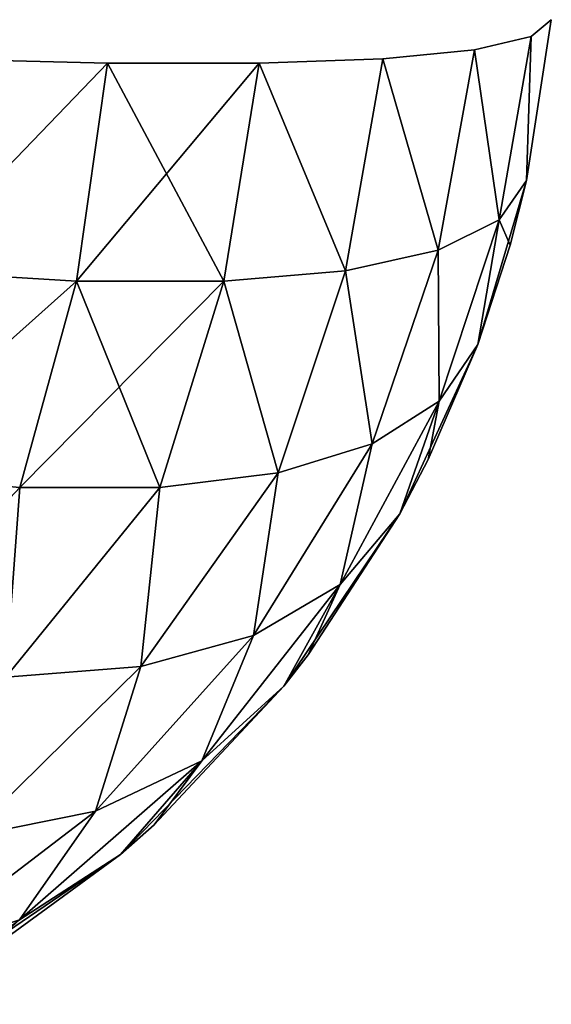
# Model space of a CAD drawing. Header units: millimetres. Extents: x -125 to 125, y -4 to 54.
# Tile 290 of 612: x -38.675 to -38.46, y -3.041 to -2.644. Entities that reach past the tile are written whole.
import ezdxf

# ---------------------------------------------------------------- set-up
doc = ezdxf.new("R2010")
doc.units = ezdxf.units.MM
doc.header["$LTSCALE"] = 65.185185
for name, color, linetype in [('251', 7, 'CONTINUOUS'), ('252', 7, 'CONTINUOUS'), ('253', 7, 'CONTINUOUS'), ('274', 7, 'CONTINUOUS'), ('275', 7, 'CONTINUOUS'), ('276', 7, 'CONTINUOUS')]:
    doc.layers.add(name, color=color, linetype=linetype)

msp = doc.modelspace()

# ---------------------------------------------------------------- linework, layer by layer
at = {"layer": '251', "color": 7, "linetype": 'Continuous'}
for points in [[(-38.47008, -2.7085, 123.7456), (-38.46007, -2.64358, 123.7456), (-38.46822, -2.6504, 123.83168), (-38.47008, -2.7085, 123.7456)], [(-38.49111, -2.6557, 123.91517), (-38.48117, -2.7244, 123.82926), (-38.46822, -2.6504, 123.83168), (-38.49111, -2.6557, 123.91517)], [(-38.48117, -2.7244, 123.82926), (-38.47008, -2.7085, 123.7456), (-38.46822, -2.6504, 123.83168), (-38.48117, -2.7244, 123.82926)], [(-38.52805, -2.65932, 123.99356), (-38.50574, -2.73661, 123.90883), (-38.49111, -2.6557, 123.91517), (-38.52805, -2.65932, 123.99356)], [(-38.50574, -2.73661, 123.90883), (-38.48117, -2.7244, 123.82926), (-38.49111, -2.6557, 123.91517), (-38.50574, -2.73661, 123.90883)], [(-38.7102, -2.65932, 124.17571), (-38.71998, -2.74494, 124.16064), (-38.63928, -2.66116, 124.12582), (-38.7102, -2.65932, 124.17571)], [(-38.57794, -2.66116, 124.06449), (-38.54312, -2.74494, 123.98378), (-38.52805, -2.65932, 123.99356), (-38.57794, -2.66116, 124.06449)], [(-38.54312, -2.74494, 123.98378), (-38.50574, -2.73661, 123.90883), (-38.52805, -2.65932, 123.99356), (-38.54312, -2.74494, 123.98378)], [(-38.71998, -2.74494, 124.16064), (-38.65179, -2.74917, 124.11149), (-38.63928, -2.66116, 124.12582), (-38.71998, -2.74494, 124.16064)], [(-38.65179, -2.74917, 124.11149), (-38.59227, -2.74917, 124.05198), (-38.63928, -2.66116, 124.12582), (-38.65179, -2.74917, 124.11149)], [(-38.63928, -2.66116, 124.12582), (-38.59227, -2.74917, 124.05198), (-38.57794, -2.66116, 124.06449), (-38.63928, -2.66116, 124.12582)], [(-38.59227, -2.74917, 124.05198), (-38.54312, -2.74494, 123.98378), (-38.57794, -2.66116, 124.06449), (-38.59227, -2.74917, 124.05198)], [(-38.47008, -2.7085, 123.7456), (-38.48117, -2.7244, 123.82926), (-38.47664, -2.73465, 123.7456), (-38.47008, -2.7085, 123.7456)], [(-38.48117, -2.7244, 123.82926), (-38.50574, -2.73661, 123.90883), (-38.50538, -2.79757, 123.82275), (-38.48117, -2.7244, 123.82926)], [(-38.48117, -2.7244, 123.82926), (-38.50538, -2.79757, 123.82275), (-38.4897, -2.77475, 123.7456), (-38.48117, -2.7244, 123.82926)], [(-38.48117, -2.7244, 123.82926), (-38.4897, -2.77475, 123.7456), (-38.47664, -2.73465, 123.7456), (-38.48117, -2.7244, 123.82926)], [(-38.50574, -2.73661, 123.90883), (-38.54312, -2.74494, 123.98378), (-38.53242, -2.81478, 123.89596), (-38.50574, -2.73661, 123.90883)], [(-38.50574, -2.73661, 123.90883), (-38.53242, -2.81478, 123.89596), (-38.50538, -2.79757, 123.82275), (-38.50574, -2.73661, 123.90883)], [(-38.65179, -2.74917, 124.11149), (-38.71998, -2.74494, 124.16064), (-38.73843, -2.82651, 124.13343), (-38.65179, -2.74917, 124.11149)], [(-38.54312, -2.74494, 123.98378), (-38.59227, -2.74917, 124.05198), (-38.57034, -2.82651, 123.96533), (-38.54312, -2.74494, 123.98378)], [(-38.54312, -2.74494, 123.98378), (-38.57034, -2.82651, 123.96533), (-38.53242, -2.81478, 123.89596), (-38.54312, -2.74494, 123.98378)], [(-38.65179, -2.74917, 124.11149), (-38.73843, -2.82651, 124.13343), (-38.67468, -2.83245, 124.0856), (-38.65179, -2.74917, 124.11149)], [(-38.65179, -2.74917, 124.11149), (-38.67468, -2.83245, 124.0856), (-38.61816, -2.83245, 124.02909), (-38.65179, -2.74917, 124.11149)], [(-38.59227, -2.74917, 124.05198), (-38.65179, -2.74917, 124.11149), (-38.61816, -2.83245, 124.02909), (-38.59227, -2.74917, 124.05198)], [(-38.59227, -2.74917, 124.05198), (-38.61816, -2.83245, 124.02909), (-38.57034, -2.82651, 123.96533), (-38.59227, -2.74917, 124.05198)], [(-38.50538, -2.79757, 123.82275), (-38.50972, -2.82113, 123.7456), (-38.4897, -2.77475, 123.7456), (-38.50538, -2.79757, 123.82275)], [(-38.54524, -2.87162, 123.82119), (-38.52127, -2.84315, 123.7456), (-38.50538, -2.79757, 123.82275), (-38.54524, -2.87162, 123.82119)], [(-38.53242, -2.81478, 123.89596), (-38.54524, -2.87162, 123.82119), (-38.50538, -2.79757, 123.82275), (-38.53242, -2.81478, 123.89596)], [(-38.52127, -2.84315, 123.7456), (-38.50972, -2.82113, 123.7456), (-38.50538, -2.79757, 123.82275), (-38.52127, -2.84315, 123.7456)], [(-38.5803, -2.89223, 123.8933), (-38.54524, -2.87162, 123.82119), (-38.53242, -2.81478, 123.89596), (-38.5803, -2.89223, 123.8933)], [(-38.57034, -2.82651, 123.96533), (-38.5803, -2.89223, 123.8933), (-38.53242, -2.81478, 123.89596), (-38.57034, -2.82651, 123.96533)], [(-38.62571, -2.90482, 123.96137), (-38.5803, -2.89223, 123.8933), (-38.57034, -2.82651, 123.96533), (-38.62571, -2.90482, 123.96137)], [(-38.61816, -2.83245, 124.02909), (-38.62571, -2.90482, 123.96137), (-38.57034, -2.82651, 123.96533), (-38.61816, -2.83245, 124.02909)], [(-38.68024, -2.90906, 124.02352), (-38.62571, -2.90482, 123.96137), (-38.61816, -2.83245, 124.02909), (-38.68024, -2.90906, 124.02352)], [(-38.67468, -2.83245, 124.0856), (-38.68024, -2.90906, 124.02352), (-38.61816, -2.83245, 124.02909), (-38.67468, -2.83245, 124.0856)], [(-38.54524, -2.87162, 123.82119), (-38.55818, -2.90003, 123.7456), (-38.52127, -2.84315, 123.7456), (-38.54524, -2.87162, 123.82119)], [(-38.6012, -2.94282, 123.8167), (-38.56806, -2.91275, 123.7456), (-38.54524, -2.87162, 123.82119), (-38.6012, -2.94282, 123.8167)], [(-38.5803, -2.89223, 123.8933), (-38.6012, -2.94282, 123.8167), (-38.54524, -2.87162, 123.82119), (-38.5803, -2.89223, 123.8933)], [(-38.56806, -2.91275, 123.7456), (-38.55818, -2.90003, 123.7456), (-38.54524, -2.87162, 123.82119), (-38.56806, -2.91275, 123.7456)], [(-38.64405, -2.96319, 123.88497), (-38.6012, -2.94282, 123.8167), (-38.5803, -2.89223, 123.8933), (-38.64405, -2.96319, 123.88497)], [(-38.62571, -2.90482, 123.96137), (-38.64405, -2.96319, 123.88497), (-38.5803, -2.89223, 123.8933), (-38.62571, -2.90482, 123.96137)], [(-38.69558, -2.97351, 123.9494), (-38.64405, -2.96319, 123.88497), (-38.62571, -2.90482, 123.96137), (-38.69558, -2.97351, 123.9494)], [(-38.68024, -2.90906, 124.02352), (-38.69558, -2.97351, 123.9494), (-38.62571, -2.90482, 123.96137), (-38.68024, -2.90906, 124.02352)], [(-38.6012, -2.94282, 123.8167), (-38.62036, -2.96863, 123.7456), (-38.56806, -2.91275, 123.7456), (-38.6012, -2.94282, 123.8167)], [(-38.6748, -3.00704, 123.80899), (-38.634, -2.98068, 123.7456), (-38.6012, -2.94282, 123.8167), (-38.6748, -3.00704, 123.80899)], [(-38.64405, -2.96319, 123.88497), (-38.6748, -3.00704, 123.80899), (-38.6012, -2.94282, 123.8167), (-38.64405, -2.96319, 123.88497)], [(-38.634, -2.98068, 123.7456), (-38.62036, -2.96863, 123.7456), (-38.6012, -2.94282, 123.8167), (-38.634, -2.98068, 123.7456)], [(-38.72232, -3.02295, 123.87006), (-38.6748, -3.00704, 123.80899), (-38.64405, -2.96319, 123.88497), (-38.72232, -3.02295, 123.87006)], [(-38.69558, -2.97351, 123.9494), (-38.72232, -3.02295, 123.87006), (-38.64405, -2.96319, 123.88497), (-38.69558, -2.97351, 123.9494)], [(-38.6748, -3.00704, 123.80899), (-38.69413, -3.0246, 123.7456), (-38.634, -2.98068, 123.7456), (-38.6748, -3.00704, 123.80899)]]:
    msp.add_3dface(points, dxfattribs=at)
at = {"layer": '252', "color": 7, "linetype": 'Continuous'}
for points in [[(-38.46007, -2.64358, 123.7456), (-38.47008, -2.7085, 123.7456), (-38.46007, -2.64358, 123.16193), (-38.46007, -2.64358, 123.7456)], [(-38.46007, -2.64358, 123.16193), (-38.47008, -2.7085, 123.7456), (-38.47008, -2.7085, 123.16193), (-38.46007, -2.64358, 123.16193)], [(-38.47008, -2.7085, 123.16193), (-38.47664, -2.73465, 123.7456), (-38.47664, -2.73466, 123.16193), (-38.47008, -2.7085, 123.16193)], [(-38.47008, -2.7085, 123.7456), (-38.47664, -2.73465, 123.7456), (-38.47008, -2.7085, 123.16193), (-38.47008, -2.7085, 123.7456)], [(-38.47664, -2.73465, 123.7456), (-38.4897, -2.77475, 123.7456), (-38.47664, -2.73466, 123.16193), (-38.47664, -2.73465, 123.7456)], [(-38.47664, -2.73466, 123.16193), (-38.4897, -2.77475, 123.7456), (-38.4897, -2.77475, 123.16193), (-38.47664, -2.73466, 123.16193)], [(-38.4897, -2.77475, 123.7456), (-38.50972, -2.82113, 123.7456), (-38.4897, -2.77475, 123.16193), (-38.4897, -2.77475, 123.7456)], [(-38.4897, -2.77475, 123.16193), (-38.50972, -2.82113, 123.7456), (-38.50972, -2.82113, 123.16193), (-38.4897, -2.77475, 123.16193)], [(-38.50972, -2.82113, 123.7456), (-38.52127, -2.84315, 123.7456), (-38.50972, -2.82113, 123.16193), (-38.50972, -2.82113, 123.7456)], [(-38.50972, -2.82113, 123.16193), (-38.52127, -2.84315, 123.7456), (-38.52127, -2.84315, 123.16193), (-38.50972, -2.82113, 123.16193)], [(-38.52127, -2.84315, 123.16193), (-38.55818, -2.90003, 123.7456), (-38.55819, -2.90003, 123.16193), (-38.52127, -2.84315, 123.16193)], [(-38.52127, -2.84315, 123.7456), (-38.55818, -2.90003, 123.7456), (-38.52127, -2.84315, 123.16193), (-38.52127, -2.84315, 123.7456)], [(-38.55818, -2.90003, 123.7456), (-38.56806, -2.91275, 123.7456), (-38.55819, -2.90003, 123.16193), (-38.55818, -2.90003, 123.7456)], [(-38.55819, -2.90003, 123.16193), (-38.56806, -2.91275, 123.7456), (-38.56806, -2.91275, 123.16193), (-38.55819, -2.90003, 123.16193)], [(-38.56806, -2.91275, 123.7456), (-38.62036, -2.96863, 123.7456), (-38.56806, -2.91275, 123.16193), (-38.56806, -2.91275, 123.7456)], [(-38.56806, -2.91275, 123.16193), (-38.62036, -2.96863, 123.7456), (-38.62036, -2.96863, 123.16193), (-38.56806, -2.91275, 123.16193)], [(-38.62036, -2.96863, 123.16193), (-38.634, -2.98068, 123.7456), (-38.634, -2.98068, 123.16193), (-38.62036, -2.96863, 123.16193)], [(-38.62036, -2.96863, 123.7456), (-38.634, -2.98068, 123.7456), (-38.62036, -2.96863, 123.16193), (-38.62036, -2.96863, 123.7456)], [(-38.634, -2.98068, 123.16193), (-38.69413, -3.0246, 123.7456), (-38.69413, -3.0246, 123.16193), (-38.634, -2.98068, 123.16193)], [(-38.634, -2.98068, 123.7456), (-38.69413, -3.0246, 123.7456), (-38.634, -2.98068, 123.16193), (-38.634, -2.98068, 123.7456)]]:
    msp.add_3dface(points, dxfattribs=at)
at = {"layer": '253', "color": 7, "linetype": 'Continuous'}
for points in [[(-38.46007, -2.64358, 123.16193), (-38.47008, -2.7085, 123.16193), (-38.46822, -2.6504, 123.07585), (-38.46007, -2.64358, 123.16193)], [(-38.46822, -2.6504, 123.07585), (-38.48117, -2.7244, 123.07826), (-38.49111, -2.6557, 122.99235), (-38.46822, -2.6504, 123.07585)], [(-38.47008, -2.7085, 123.16193), (-38.48117, -2.7244, 123.07826), (-38.46822, -2.6504, 123.07585), (-38.47008, -2.7085, 123.16193)], [(-38.49111, -2.6557, 122.99235), (-38.50574, -2.73661, 122.99869), (-38.52805, -2.65932, 122.91397), (-38.49111, -2.6557, 122.99235)], [(-38.48117, -2.7244, 123.07826), (-38.50574, -2.73661, 122.99869), (-38.49111, -2.6557, 122.99235), (-38.48117, -2.7244, 123.07826)], [(-38.63928, -2.66116, 122.78171), (-38.71998, -2.74494, 122.74689), (-38.7102, -2.65932, 122.73182), (-38.63928, -2.66116, 122.78171)], [(-38.52805, -2.65932, 122.91397), (-38.54312, -2.74494, 122.92374), (-38.57794, -2.66116, 122.84304), (-38.52805, -2.65932, 122.91397)], [(-38.50574, -2.73661, 122.99869), (-38.54312, -2.74494, 122.92374), (-38.52805, -2.65932, 122.91397), (-38.50574, -2.73661, 122.99869)], [(-38.65179, -2.74917, 122.79603), (-38.71998, -2.74494, 122.74689), (-38.63928, -2.66116, 122.78171), (-38.65179, -2.74917, 122.79603)], [(-38.59227, -2.74917, 122.85555), (-38.65179, -2.74917, 122.79603), (-38.57794, -2.66116, 122.84304), (-38.59227, -2.74917, 122.85555)], [(-38.57794, -2.66116, 122.84304), (-38.65179, -2.74917, 122.79603), (-38.63928, -2.66116, 122.78171), (-38.57794, -2.66116, 122.84304)], [(-38.54312, -2.74494, 122.92374), (-38.59227, -2.74917, 122.85555), (-38.57794, -2.66116, 122.84304), (-38.54312, -2.74494, 122.92374)], [(-38.47008, -2.7085, 123.16193), (-38.4897, -2.77475, 123.16193), (-38.48117, -2.7244, 123.07826), (-38.47008, -2.7085, 123.16193)], [(-38.47008, -2.7085, 123.16193), (-38.47664, -2.73466, 123.16193), (-38.4897, -2.77475, 123.16193), (-38.47008, -2.7085, 123.16193)], [(-38.50574, -2.73661, 122.99869), (-38.48117, -2.7244, 123.07826), (-38.50538, -2.79757, 123.08478), (-38.50574, -2.73661, 122.99869)], [(-38.48117, -2.7244, 123.07826), (-38.4897, -2.77475, 123.16193), (-38.50538, -2.79757, 123.08478), (-38.48117, -2.7244, 123.07826)], [(-38.54312, -2.74494, 122.92374), (-38.50574, -2.73661, 122.99869), (-38.53242, -2.81478, 123.01157), (-38.54312, -2.74494, 122.92374)], [(-38.50574, -2.73661, 122.99869), (-38.50538, -2.79757, 123.08478), (-38.53242, -2.81478, 123.01157), (-38.50574, -2.73661, 122.99869)], [(-38.71998, -2.74494, 122.74689), (-38.65179, -2.74917, 122.79603), (-38.73843, -2.82651, 122.7741), (-38.71998, -2.74494, 122.74689)], [(-38.59227, -2.74917, 122.85555), (-38.54312, -2.74494, 122.92374), (-38.57034, -2.82651, 122.9422), (-38.59227, -2.74917, 122.85555)], [(-38.54312, -2.74494, 122.92374), (-38.53242, -2.81478, 123.01157), (-38.57034, -2.82651, 122.9422), (-38.54312, -2.74494, 122.92374)], [(-38.65179, -2.74917, 122.79603), (-38.67468, -2.83245, 122.82193), (-38.73843, -2.82651, 122.7741), (-38.65179, -2.74917, 122.79603)], [(-38.59227, -2.74917, 122.85555), (-38.61816, -2.83245, 122.87844), (-38.67468, -2.83245, 122.82193), (-38.59227, -2.74917, 122.85555)], [(-38.65179, -2.74917, 122.79603), (-38.59227, -2.74917, 122.85555), (-38.67468, -2.83245, 122.82193), (-38.65179, -2.74917, 122.79603)], [(-38.59227, -2.74917, 122.85555), (-38.57034, -2.82651, 122.9422), (-38.61816, -2.83245, 122.87844), (-38.59227, -2.74917, 122.85555)], [(-38.4897, -2.77475, 123.16193), (-38.52127, -2.84315, 123.16193), (-38.50538, -2.79757, 123.08478), (-38.4897, -2.77475, 123.16193)], [(-38.4897, -2.77475, 123.16193), (-38.50972, -2.82113, 123.16193), (-38.52127, -2.84315, 123.16193), (-38.4897, -2.77475, 123.16193)], [(-38.52127, -2.84315, 123.16193), (-38.54524, -2.87162, 123.08634), (-38.50538, -2.79757, 123.08478), (-38.52127, -2.84315, 123.16193)], [(-38.50538, -2.79757, 123.08478), (-38.54524, -2.87162, 123.08634), (-38.53242, -2.81478, 123.01157), (-38.50538, -2.79757, 123.08478)], [(-38.53242, -2.81478, 123.01157), (-38.5803, -2.89223, 123.01422), (-38.57034, -2.82651, 122.9422), (-38.53242, -2.81478, 123.01157)], [(-38.54524, -2.87162, 123.08634), (-38.5803, -2.89223, 123.01422), (-38.53242, -2.81478, 123.01157), (-38.54524, -2.87162, 123.08634)], [(-38.67468, -2.83245, 122.82193), (-38.74239, -2.90482, 122.82948), (-38.73843, -2.82651, 122.7741), (-38.67468, -2.83245, 122.82193)], [(-38.57034, -2.82651, 122.9422), (-38.62571, -2.90482, 122.94616), (-38.61816, -2.83245, 122.87844), (-38.57034, -2.82651, 122.9422)], [(-38.5803, -2.89223, 123.01422), (-38.62571, -2.90482, 122.94616), (-38.57034, -2.82651, 122.9422), (-38.5803, -2.89223, 123.01422)], [(-38.68024, -2.90906, 122.88401), (-38.74239, -2.90482, 122.82948), (-38.67468, -2.83245, 122.82193), (-38.68024, -2.90906, 122.88401)], [(-38.61816, -2.83245, 122.87844), (-38.68024, -2.90906, 122.88401), (-38.67468, -2.83245, 122.82193), (-38.61816, -2.83245, 122.87844)], [(-38.62571, -2.90482, 122.94616), (-38.68024, -2.90906, 122.88401), (-38.61816, -2.83245, 122.87844), (-38.62571, -2.90482, 122.94616)], [(-38.52127, -2.84315, 123.16193), (-38.56806, -2.91275, 123.16193), (-38.54524, -2.87162, 123.08634), (-38.52127, -2.84315, 123.16193)], [(-38.52127, -2.84315, 123.16193), (-38.55819, -2.90003, 123.16193), (-38.56806, -2.91275, 123.16193), (-38.52127, -2.84315, 123.16193)], [(-38.56806, -2.91275, 123.16193), (-38.6012, -2.94282, 123.09083), (-38.54524, -2.87162, 123.08634), (-38.56806, -2.91275, 123.16193)], [(-38.54524, -2.87162, 123.08634), (-38.6012, -2.94282, 123.09083), (-38.5803, -2.89223, 123.01422), (-38.54524, -2.87162, 123.08634)], [(-38.5803, -2.89223, 123.01422), (-38.64405, -2.96319, 123.02255), (-38.62571, -2.90482, 122.94616), (-38.5803, -2.89223, 123.01422)], [(-38.6012, -2.94282, 123.09083), (-38.64405, -2.96319, 123.02255), (-38.5803, -2.89223, 123.01422), (-38.6012, -2.94282, 123.09083)], [(-38.62571, -2.90482, 122.94616), (-38.69558, -2.97351, 122.95813), (-38.68024, -2.90906, 122.88401), (-38.62571, -2.90482, 122.94616)], [(-38.64405, -2.96319, 123.02255), (-38.69558, -2.97351, 122.95813), (-38.62571, -2.90482, 122.94616), (-38.64405, -2.96319, 123.02255)], [(-38.56806, -2.91275, 123.16193), (-38.634, -2.98068, 123.16193), (-38.6012, -2.94282, 123.09083), (-38.56806, -2.91275, 123.16193)], [(-38.56806, -2.91275, 123.16193), (-38.62036, -2.96863, 123.16193), (-38.634, -2.98068, 123.16193), (-38.56806, -2.91275, 123.16193)], [(-38.634, -2.98068, 123.16193), (-38.6748, -3.00704, 123.09854), (-38.6012, -2.94282, 123.09083), (-38.634, -2.98068, 123.16193)], [(-38.6012, -2.94282, 123.09083), (-38.6748, -3.00704, 123.09854), (-38.64405, -2.96319, 123.02255), (-38.6012, -2.94282, 123.09083)], [(-38.64405, -2.96319, 123.02255), (-38.72232, -3.02295, 123.03747), (-38.69558, -2.97351, 122.95813), (-38.64405, -2.96319, 123.02255)], [(-38.6748, -3.00704, 123.09854), (-38.72232, -3.02295, 123.03747), (-38.64405, -2.96319, 123.02255), (-38.6748, -3.00704, 123.09854)], [(-38.634, -2.98068, 123.16193), (-38.72284, -3.04116, 123.16193), (-38.6748, -3.00704, 123.09854), (-38.634, -2.98068, 123.16193)], [(-38.634, -2.98068, 123.16193), (-38.69413, -3.0246, 123.16193), (-38.72284, -3.04116, 123.16193), (-38.634, -2.98068, 123.16193)]]:
    msp.add_3dface(points, dxfattribs=at)
at = {"layer": '274', "color": 7, "linetype": 'Continuous'}
for points in [[(-38.47008, -2.7085, -123.16193), (-38.46007, -2.64358, -123.16193), (-38.46822, -2.6504, -123.07585), (-38.47008, -2.7085, -123.16193)], [(-38.49111, -2.6557, -122.99235), (-38.48117, -2.7244, -123.07826), (-38.46822, -2.6504, -123.07585), (-38.49111, -2.6557, -122.99235)], [(-38.48117, -2.7244, -123.07826), (-38.47008, -2.7085, -123.16193), (-38.46822, -2.6504, -123.07585), (-38.48117, -2.7244, -123.07826)], [(-38.52805, -2.65932, -122.91397), (-38.50574, -2.73661, -122.99869), (-38.49111, -2.6557, -122.99235), (-38.52805, -2.65932, -122.91397)], [(-38.50574, -2.73661, -122.99869), (-38.48117, -2.7244, -123.07826), (-38.49111, -2.6557, -122.99235), (-38.50574, -2.73661, -122.99869)], [(-38.7102, -2.65932, -122.73182), (-38.71998, -2.74494, -122.74689), (-38.63928, -2.66116, -122.78171), (-38.7102, -2.65932, -122.73182)], [(-38.57794, -2.66116, -122.84304), (-38.54312, -2.74494, -122.92374), (-38.52805, -2.65932, -122.91397), (-38.57794, -2.66116, -122.84304)], [(-38.54312, -2.74494, -122.92374), (-38.50574, -2.73661, -122.99869), (-38.52805, -2.65932, -122.91397), (-38.54312, -2.74494, -122.92374)], [(-38.71998, -2.74494, -122.74689), (-38.65179, -2.74917, -122.79603), (-38.63928, -2.66116, -122.78171), (-38.71998, -2.74494, -122.74689)], [(-38.65179, -2.74917, -122.79603), (-38.59227, -2.74917, -122.85555), (-38.63928, -2.66116, -122.78171), (-38.65179, -2.74917, -122.79603)], [(-38.63928, -2.66116, -122.78171), (-38.59227, -2.74917, -122.85555), (-38.57794, -2.66116, -122.84304), (-38.63928, -2.66116, -122.78171)], [(-38.59227, -2.74917, -122.85555), (-38.54312, -2.74494, -122.92374), (-38.57794, -2.66116, -122.84304), (-38.59227, -2.74917, -122.85555)], [(-38.47008, -2.7085, -123.16193), (-38.48117, -2.7244, -123.07826), (-38.47664, -2.73465, -123.16193), (-38.47008, -2.7085, -123.16193)], [(-38.48117, -2.7244, -123.07826), (-38.50574, -2.73661, -122.99869), (-38.50538, -2.79757, -123.08478), (-38.48117, -2.7244, -123.07826)], [(-38.48117, -2.7244, -123.07826), (-38.50538, -2.79757, -123.08478), (-38.4897, -2.77475, -123.16193), (-38.48117, -2.7244, -123.07826)], [(-38.48117, -2.7244, -123.07826), (-38.4897, -2.77475, -123.16193), (-38.47664, -2.73465, -123.16193), (-38.48117, -2.7244, -123.07826)], [(-38.50574, -2.73661, -122.99869), (-38.54312, -2.74494, -122.92374), (-38.53242, -2.81478, -123.01157), (-38.50574, -2.73661, -122.99869)], [(-38.50574, -2.73661, -122.99869), (-38.53242, -2.81478, -123.01157), (-38.50538, -2.79757, -123.08478), (-38.50574, -2.73661, -122.99869)], [(-38.65179, -2.74917, -122.79603), (-38.71998, -2.74494, -122.74689), (-38.73843, -2.82651, -122.7741), (-38.65179, -2.74917, -122.79603)], [(-38.54312, -2.74494, -122.92374), (-38.59227, -2.74917, -122.85555), (-38.57034, -2.82651, -122.9422), (-38.54312, -2.74494, -122.92374)], [(-38.54312, -2.74494, -122.92374), (-38.57034, -2.82651, -122.9422), (-38.53242, -2.81478, -123.01157), (-38.54312, -2.74494, -122.92374)], [(-38.65179, -2.74917, -122.79603), (-38.73843, -2.82651, -122.7741), (-38.67468, -2.83245, -122.82193), (-38.65179, -2.74917, -122.79603)], [(-38.65179, -2.74917, -122.79603), (-38.67468, -2.83245, -122.82193), (-38.61816, -2.83245, -122.87844), (-38.65179, -2.74917, -122.79603)], [(-38.59227, -2.74917, -122.85555), (-38.65179, -2.74917, -122.79603), (-38.61816, -2.83245, -122.87844), (-38.59227, -2.74917, -122.85555)], [(-38.59227, -2.74917, -122.85555), (-38.61816, -2.83245, -122.87844), (-38.57034, -2.82651, -122.9422), (-38.59227, -2.74917, -122.85555)], [(-38.50538, -2.79757, -123.08478), (-38.50972, -2.82113, -123.16193), (-38.4897, -2.77475, -123.16193), (-38.50538, -2.79757, -123.08478)], [(-38.54524, -2.87162, -123.08634), (-38.52127, -2.84315, -123.16193), (-38.50538, -2.79757, -123.08478), (-38.54524, -2.87162, -123.08634)], [(-38.53242, -2.81478, -123.01157), (-38.54524, -2.87162, -123.08634), (-38.50538, -2.79757, -123.08478), (-38.53242, -2.81478, -123.01157)], [(-38.52127, -2.84315, -123.16193), (-38.50972, -2.82113, -123.16193), (-38.50538, -2.79757, -123.08478), (-38.52127, -2.84315, -123.16193)], [(-38.57034, -2.82651, -122.9422), (-38.5803, -2.89223, -123.01422), (-38.53242, -2.81478, -123.01157), (-38.57034, -2.82651, -122.9422)], [(-38.5803, -2.89223, -123.01422), (-38.54524, -2.87162, -123.08634), (-38.53242, -2.81478, -123.01157), (-38.5803, -2.89223, -123.01422)], [(-38.61816, -2.83245, -122.87844), (-38.62571, -2.90482, -122.94616), (-38.57034, -2.82651, -122.9422), (-38.61816, -2.83245, -122.87844)], [(-38.62571, -2.90482, -122.94616), (-38.5803, -2.89223, -123.01422), (-38.57034, -2.82651, -122.9422), (-38.62571, -2.90482, -122.94616)], [(-38.67468, -2.83245, -122.82193), (-38.68024, -2.90906, -122.88401), (-38.61816, -2.83245, -122.87844), (-38.67468, -2.83245, -122.82193)], [(-38.68024, -2.90906, -122.88401), (-38.62571, -2.90482, -122.94616), (-38.61816, -2.83245, -122.87844), (-38.68024, -2.90906, -122.88401)], [(-38.54524, -2.87162, -123.08634), (-38.55818, -2.90003, -123.16193), (-38.52127, -2.84315, -123.16193), (-38.54524, -2.87162, -123.08634)], [(-38.6012, -2.94282, -123.09083), (-38.56806, -2.91275, -123.16193), (-38.54524, -2.87162, -123.08634), (-38.6012, -2.94282, -123.09083)], [(-38.5803, -2.89223, -123.01422), (-38.6012, -2.94282, -123.09083), (-38.54524, -2.87162, -123.08634), (-38.5803, -2.89223, -123.01422)], [(-38.56806, -2.91275, -123.16193), (-38.55818, -2.90003, -123.16193), (-38.54524, -2.87162, -123.08634), (-38.56806, -2.91275, -123.16193)], [(-38.64405, -2.96319, -123.02255), (-38.6012, -2.94282, -123.09083), (-38.5803, -2.89223, -123.01422), (-38.64405, -2.96319, -123.02255)], [(-38.62571, -2.90482, -122.94616), (-38.64405, -2.96319, -123.02255), (-38.5803, -2.89223, -123.01422), (-38.62571, -2.90482, -122.94616)], [(-38.69558, -2.97351, -122.95813), (-38.64405, -2.96319, -123.02255), (-38.62571, -2.90482, -122.94616), (-38.69558, -2.97351, -122.95813)], [(-38.68024, -2.90906, -122.88401), (-38.69558, -2.97351, -122.95813), (-38.62571, -2.90482, -122.94616), (-38.68024, -2.90906, -122.88401)], [(-38.6012, -2.94282, -123.09083), (-38.62036, -2.96863, -123.16193), (-38.56806, -2.91275, -123.16193), (-38.6012, -2.94282, -123.09083)], [(-38.6748, -3.00704, -123.09854), (-38.634, -2.98068, -123.16193), (-38.6012, -2.94282, -123.09083), (-38.6748, -3.00704, -123.09854)], [(-38.64405, -2.96319, -123.02255), (-38.6748, -3.00704, -123.09854), (-38.6012, -2.94282, -123.09083), (-38.64405, -2.96319, -123.02255)], [(-38.634, -2.98068, -123.16193), (-38.62036, -2.96863, -123.16193), (-38.6012, -2.94282, -123.09083), (-38.634, -2.98068, -123.16193)], [(-38.72232, -3.02295, -123.03747), (-38.6748, -3.00704, -123.09854), (-38.64405, -2.96319, -123.02255), (-38.72232, -3.02295, -123.03747)], [(-38.69558, -2.97351, -122.95813), (-38.72232, -3.02295, -123.03747), (-38.64405, -2.96319, -123.02255), (-38.69558, -2.97351, -122.95813)], [(-38.6748, -3.00704, -123.09854), (-38.69413, -3.0246, -123.16193), (-38.634, -2.98068, -123.16193), (-38.6748, -3.00704, -123.09854)]]:
    msp.add_3dface(points, dxfattribs=at)
at = {"layer": '275', "color": 7, "linetype": 'Continuous'}
for points in [[(-38.46007, -2.64358, -123.7456), (-38.47008, -2.7085, -123.16193), (-38.47008, -2.7085, -123.7456), (-38.46007, -2.64358, -123.7456)], [(-38.46007, -2.64358, -123.16193), (-38.47008, -2.7085, -123.16193), (-38.46007, -2.64358, -123.7456), (-38.46007, -2.64358, -123.16193)], [(-38.47008, -2.7085, -123.7456), (-38.47664, -2.73465, -123.16193), (-38.47664, -2.73466, -123.7456), (-38.47008, -2.7085, -123.7456)], [(-38.47008, -2.7085, -123.16193), (-38.47664, -2.73465, -123.16193), (-38.47008, -2.7085, -123.7456), (-38.47008, -2.7085, -123.16193)], [(-38.47664, -2.73465, -123.16193), (-38.4897, -2.77475, -123.16193), (-38.47664, -2.73466, -123.7456), (-38.47664, -2.73465, -123.16193)], [(-38.47664, -2.73466, -123.7456), (-38.4897, -2.77475, -123.16193), (-38.4897, -2.77475, -123.7456), (-38.47664, -2.73466, -123.7456)], [(-38.4897, -2.77475, -123.7456), (-38.50972, -2.82113, -123.16193), (-38.50972, -2.82113, -123.7456), (-38.4897, -2.77475, -123.7456)], [(-38.4897, -2.77475, -123.16193), (-38.50972, -2.82113, -123.16193), (-38.4897, -2.77475, -123.7456), (-38.4897, -2.77475, -123.16193)], [(-38.50972, -2.82113, -123.16193), (-38.52127, -2.84315, -123.16193), (-38.50972, -2.82113, -123.7456), (-38.50972, -2.82113, -123.16193)], [(-38.50972, -2.82113, -123.7456), (-38.52127, -2.84315, -123.16193), (-38.52127, -2.84315, -123.7456), (-38.50972, -2.82113, -123.7456)], [(-38.52127, -2.84315, -123.7456), (-38.55818, -2.90003, -123.16193), (-38.55819, -2.90003, -123.7456), (-38.52127, -2.84315, -123.7456)], [(-38.52127, -2.84315, -123.16193), (-38.55818, -2.90003, -123.16193), (-38.52127, -2.84315, -123.7456), (-38.52127, -2.84315, -123.16193)], [(-38.55819, -2.90003, -123.7456), (-38.56806, -2.91275, -123.16193), (-38.56806, -2.91275, -123.7456), (-38.55819, -2.90003, -123.7456)], [(-38.55818, -2.90003, -123.16193), (-38.56806, -2.91275, -123.16193), (-38.55819, -2.90003, -123.7456), (-38.55818, -2.90003, -123.16193)], [(-38.56806, -2.91275, -123.7456), (-38.62036, -2.96863, -123.16193), (-38.62036, -2.96863, -123.7456), (-38.56806, -2.91275, -123.7456)], [(-38.56806, -2.91275, -123.16193), (-38.62036, -2.96863, -123.16193), (-38.56806, -2.91275, -123.7456), (-38.56806, -2.91275, -123.16193)], [(-38.62036, -2.96863, -123.7456), (-38.634, -2.98068, -123.16193), (-38.634, -2.98068, -123.7456), (-38.62036, -2.96863, -123.7456)], [(-38.62036, -2.96863, -123.16193), (-38.634, -2.98068, -123.16193), (-38.62036, -2.96863, -123.7456), (-38.62036, -2.96863, -123.16193)], [(-38.634, -2.98068, -123.7456), (-38.69413, -3.0246, -123.16193), (-38.69413, -3.0246, -123.7456), (-38.634, -2.98068, -123.7456)], [(-38.634, -2.98068, -123.16193), (-38.69413, -3.0246, -123.16193), (-38.634, -2.98068, -123.7456), (-38.634, -2.98068, -123.16193)]]:
    msp.add_3dface(points, dxfattribs=at)
at = {"layer": '276', "color": 7, "linetype": 'Continuous'}
for points in [[(-38.46007, -2.64358, -123.7456), (-38.47008, -2.7085, -123.7456), (-38.46822, -2.6504, -123.83168), (-38.46007, -2.64358, -123.7456)], [(-38.46822, -2.6504, -123.83168), (-38.48117, -2.7244, -123.82926), (-38.49111, -2.6557, -123.91517), (-38.46822, -2.6504, -123.83168)], [(-38.47008, -2.7085, -123.7456), (-38.48117, -2.7244, -123.82926), (-38.46822, -2.6504, -123.83168), (-38.47008, -2.7085, -123.7456)], [(-38.49111, -2.6557, -123.91517), (-38.50574, -2.73661, -123.90883), (-38.52805, -2.65932, -123.99356), (-38.49111, -2.6557, -123.91517)], [(-38.48117, -2.7244, -123.82926), (-38.50574, -2.73661, -123.90883), (-38.49111, -2.6557, -123.91517), (-38.48117, -2.7244, -123.82926)], [(-38.63928, -2.66116, -124.12582), (-38.71998, -2.74494, -124.16064), (-38.7102, -2.65932, -124.17571), (-38.63928, -2.66116, -124.12582)], [(-38.52805, -2.65932, -123.99356), (-38.54312, -2.74494, -123.98378), (-38.57794, -2.66116, -124.06449), (-38.52805, -2.65932, -123.99356)], [(-38.50574, -2.73661, -123.90883), (-38.54312, -2.74494, -123.98378), (-38.52805, -2.65932, -123.99356), (-38.50574, -2.73661, -123.90883)], [(-38.65179, -2.74917, -124.11149), (-38.71998, -2.74494, -124.16064), (-38.63928, -2.66116, -124.12582), (-38.65179, -2.74917, -124.11149)], [(-38.59227, -2.74917, -124.05198), (-38.65179, -2.74917, -124.11149), (-38.57794, -2.66116, -124.06449), (-38.59227, -2.74917, -124.05198)], [(-38.57794, -2.66116, -124.06449), (-38.65179, -2.74917, -124.11149), (-38.63928, -2.66116, -124.12582), (-38.57794, -2.66116, -124.06449)], [(-38.54312, -2.74494, -123.98378), (-38.59227, -2.74917, -124.05198), (-38.57794, -2.66116, -124.06449), (-38.54312, -2.74494, -123.98378)], [(-38.47008, -2.7085, -123.7456), (-38.4897, -2.77475, -123.7456), (-38.48117, -2.7244, -123.82926), (-38.47008, -2.7085, -123.7456)], [(-38.47008, -2.7085, -123.7456), (-38.47664, -2.73466, -123.7456), (-38.4897, -2.77475, -123.7456), (-38.47008, -2.7085, -123.7456)], [(-38.50574, -2.73661, -123.90883), (-38.48117, -2.7244, -123.82926), (-38.50538, -2.79757, -123.82275), (-38.50574, -2.73661, -123.90883)], [(-38.48117, -2.7244, -123.82926), (-38.4897, -2.77475, -123.7456), (-38.50538, -2.79757, -123.82275), (-38.48117, -2.7244, -123.82926)], [(-38.54312, -2.74494, -123.98378), (-38.50574, -2.73661, -123.90883), (-38.53242, -2.81478, -123.89596), (-38.54312, -2.74494, -123.98378)], [(-38.50574, -2.73661, -123.90883), (-38.50538, -2.79757, -123.82275), (-38.53242, -2.81478, -123.89596), (-38.50574, -2.73661, -123.90883)], [(-38.71998, -2.74494, -124.16064), (-38.65179, -2.74917, -124.11149), (-38.73843, -2.82651, -124.13343), (-38.71998, -2.74494, -124.16064)], [(-38.59227, -2.74917, -124.05198), (-38.54312, -2.74494, -123.98378), (-38.57034, -2.82651, -123.96533), (-38.59227, -2.74917, -124.05198)], [(-38.54312, -2.74494, -123.98378), (-38.53242, -2.81478, -123.89596), (-38.57034, -2.82651, -123.96533), (-38.54312, -2.74494, -123.98378)], [(-38.65179, -2.74917, -124.11149), (-38.67468, -2.83245, -124.0856), (-38.73843, -2.82651, -124.13343), (-38.65179, -2.74917, -124.11149)], [(-38.59227, -2.74917, -124.05198), (-38.61816, -2.83245, -124.02909), (-38.67468, -2.83245, -124.0856), (-38.59227, -2.74917, -124.05198)], [(-38.65179, -2.74917, -124.11149), (-38.59227, -2.74917, -124.05198), (-38.67468, -2.83245, -124.0856), (-38.65179, -2.74917, -124.11149)], [(-38.59227, -2.74917, -124.05198), (-38.57034, -2.82651, -123.96533), (-38.61816, -2.83245, -124.02909), (-38.59227, -2.74917, -124.05198)], [(-38.4897, -2.77475, -123.7456), (-38.52127, -2.84315, -123.7456), (-38.50538, -2.79757, -123.82275), (-38.4897, -2.77475, -123.7456)], [(-38.4897, -2.77475, -123.7456), (-38.50972, -2.82113, -123.7456), (-38.52127, -2.84315, -123.7456), (-38.4897, -2.77475, -123.7456)], [(-38.52127, -2.84315, -123.7456), (-38.54524, -2.87162, -123.82119), (-38.50538, -2.79757, -123.82275), (-38.52127, -2.84315, -123.7456)], [(-38.50538, -2.79757, -123.82275), (-38.54524, -2.87162, -123.82119), (-38.53242, -2.81478, -123.89596), (-38.50538, -2.79757, -123.82275)], [(-38.53242, -2.81478, -123.89596), (-38.5803, -2.89223, -123.8933), (-38.57034, -2.82651, -123.96533), (-38.53242, -2.81478, -123.89596)], [(-38.54524, -2.87162, -123.82119), (-38.5803, -2.89223, -123.8933), (-38.53242, -2.81478, -123.89596), (-38.54524, -2.87162, -123.82119)], [(-38.67468, -2.83245, -124.0856), (-38.74239, -2.90482, -124.07805), (-38.73843, -2.82651, -124.13343), (-38.67468, -2.83245, -124.0856)], [(-38.57034, -2.82651, -123.96533), (-38.62571, -2.90482, -123.96137), (-38.61816, -2.83245, -124.02909), (-38.57034, -2.82651, -123.96533)], [(-38.5803, -2.89223, -123.8933), (-38.62571, -2.90482, -123.96137), (-38.57034, -2.82651, -123.96533), (-38.5803, -2.89223, -123.8933)], [(-38.68024, -2.90906, -124.02352), (-38.74239, -2.90482, -124.07805), (-38.67468, -2.83245, -124.0856), (-38.68024, -2.90906, -124.02352)], [(-38.61816, -2.83245, -124.02909), (-38.68024, -2.90906, -124.02352), (-38.67468, -2.83245, -124.0856), (-38.61816, -2.83245, -124.02909)], [(-38.62571, -2.90482, -123.96137), (-38.68024, -2.90906, -124.02352), (-38.61816, -2.83245, -124.02909), (-38.62571, -2.90482, -123.96137)], [(-38.52127, -2.84315, -123.7456), (-38.56806, -2.91275, -123.7456), (-38.54524, -2.87162, -123.82119), (-38.52127, -2.84315, -123.7456)], [(-38.52127, -2.84315, -123.7456), (-38.55819, -2.90003, -123.7456), (-38.56806, -2.91275, -123.7456), (-38.52127, -2.84315, -123.7456)], [(-38.56806, -2.91275, -123.7456), (-38.6012, -2.94282, -123.8167), (-38.54524, -2.87162, -123.82119), (-38.56806, -2.91275, -123.7456)], [(-38.54524, -2.87162, -123.82119), (-38.6012, -2.94282, -123.8167), (-38.5803, -2.89223, -123.8933), (-38.54524, -2.87162, -123.82119)], [(-38.5803, -2.89223, -123.8933), (-38.64405, -2.96319, -123.88497), (-38.62571, -2.90482, -123.96137), (-38.5803, -2.89223, -123.8933)], [(-38.6012, -2.94282, -123.8167), (-38.64405, -2.96319, -123.88497), (-38.5803, -2.89223, -123.8933), (-38.6012, -2.94282, -123.8167)], [(-38.62571, -2.90482, -123.96137), (-38.69558, -2.97351, -123.9494), (-38.68024, -2.90906, -124.02352), (-38.62571, -2.90482, -123.96137)], [(-38.64405, -2.96319, -123.88497), (-38.69558, -2.97351, -123.9494), (-38.62571, -2.90482, -123.96137), (-38.64405, -2.96319, -123.88497)], [(-38.56806, -2.91275, -123.7456), (-38.634, -2.98068, -123.7456), (-38.6012, -2.94282, -123.8167), (-38.56806, -2.91275, -123.7456)], [(-38.56806, -2.91275, -123.7456), (-38.62036, -2.96863, -123.7456), (-38.634, -2.98068, -123.7456), (-38.56806, -2.91275, -123.7456)], [(-38.634, -2.98068, -123.7456), (-38.6748, -3.00704, -123.80898), (-38.6012, -2.94282, -123.8167), (-38.634, -2.98068, -123.7456)], [(-38.6012, -2.94282, -123.8167), (-38.6748, -3.00704, -123.80898), (-38.64405, -2.96319, -123.88497), (-38.6012, -2.94282, -123.8167)], [(-38.64405, -2.96319, -123.88497), (-38.72232, -3.02295, -123.87006), (-38.69558, -2.97351, -123.9494), (-38.64405, -2.96319, -123.88497)], [(-38.6748, -3.00704, -123.80898), (-38.72232, -3.02295, -123.87006), (-38.64405, -2.96319, -123.88497), (-38.6748, -3.00704, -123.80898)], [(-38.634, -2.98068, -123.7456), (-38.72284, -3.04116, -123.7456), (-38.6748, -3.00704, -123.80898), (-38.634, -2.98068, -123.7456)], [(-38.634, -2.98068, -123.7456), (-38.69413, -3.0246, -123.7456), (-38.72284, -3.04116, -123.7456), (-38.634, -2.98068, -123.7456)]]:
    msp.add_3dface(points, dxfattribs=at)

doc.saveas('drawing.dxf')
